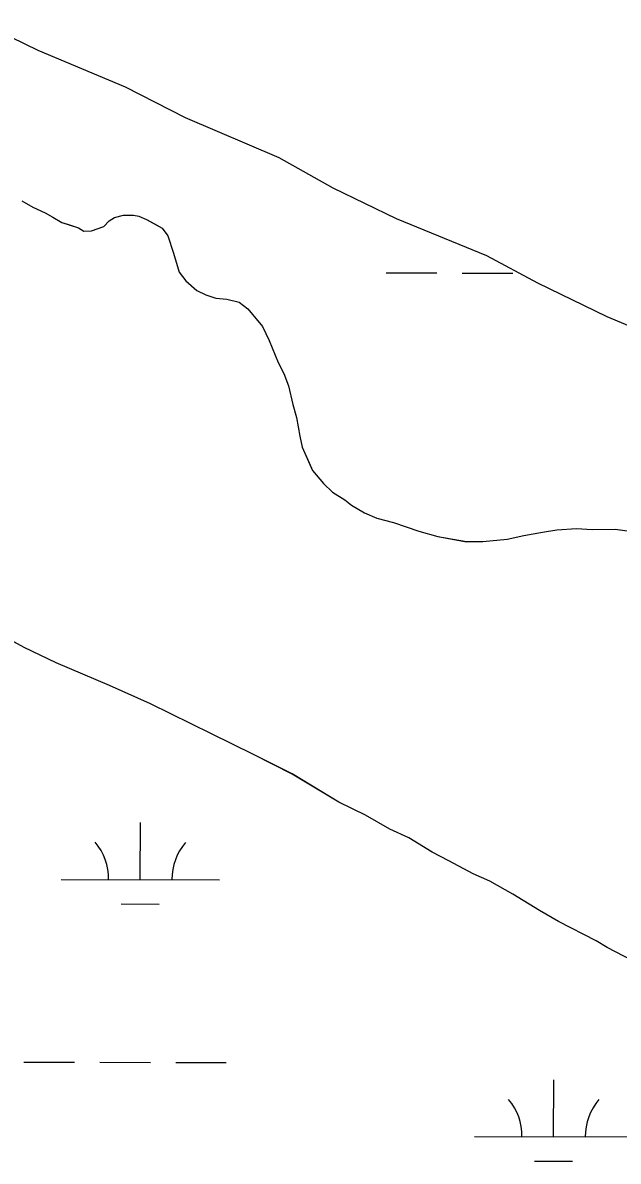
# Model space of a CAD drawing. Extents: x 3187622 to 3225504, y 800805 to 826213.
# Drawn here: x 3220305 to 3220681, y 816995 to 817714 of the extents above; entities that cross this region are included whole.
import ezdxf

# ---------------------------------------------------------------- set-up
doc = ezdxf.new("R2010")
doc.units = 0
for name, color, linetype in [('V-SITE-VEGE', 7, 'Continuous'), ('V-TOPO-SHOR', 7, 'Continuous'), ('V-WETL-SWMP', 7, 'Continuous')]:
    doc.layers.add(name, color=color, linetype=linetype)

msp = doc.modelspace()

# ---------------------------------------------------------------- linework, layer by layer
at = {"layer": 'V-SITE-VEGE'}
for p, q in [((3220314.33, 817696.81), (3220278.2, 817714.22)), ((3220369.5, 817673.55), (3220314.33, 817696.81)), ((3220407.53, 817654.22), (3220369.5, 817673.55)), ((3220466.51, 817629.03), (3220407.53, 817654.22)), ((3220500.72, 817609.72), (3220466.51, 817629.03)), ((3220540.66, 817590.38), (3220500.72, 817609.72)), ((3220304.04, 817601.82), (3220311.05, 817597.71)), ((3220311.05, 817597.71), (3220318.75, 817594.3)), ((3220318.75, 817594.3), (3220323.65, 817591.56)), ((3220323.65, 817591.56), (3220329.26, 817588.14)), ((3220355.76, 817585.62), (3220359.21, 817589.14)), ((3220359.21, 817589.14), (3220362.67, 817591.26)), ((3220362.67, 817591.26), (3220368.23, 817592.71)), ((3220368.23, 817592.71), (3220374.5, 817592.77)), ((3220374.5, 817592.77), (3220377.99, 817592.11)), ((3220377.99, 817592.11), (3220382.89, 817590.07)), ((3220382.89, 817590.07), (3220392.7, 817584.59)), ((3220597.73, 817567.1), (3220540.66, 817590.38)), ((3220329.26, 817588.14), (3220339.75, 817584.76)), ((3220339.75, 817584.76), (3220343.25, 817582.7)), ((3220343.25, 817582.7), (3220348.13, 817582.75)), ((3220348.13, 817582.75), (3220355.76, 817585.62)), ((3220392.7, 817584.59), (3220396.23, 817579.75)), ((3220396.23, 817579.75), (3220399.82, 817568.64)), ((3220399.82, 817568.64), (3220403.42, 817556.83)), ((3220630.05, 817549.72), (3220597.73, 817567.1)), ((3220403.42, 817556.83), (3220407.66, 817551.3)), ((3220407.66, 817551.3), (3220414.69, 817545.1)), ((3220673.79, 817528.44), (3220630.05, 817549.72)), ((3220414.69, 817545.1), (3220420.29, 817542.37)), ((3220420.29, 817542.37), (3220426.58, 817540.34)), ((3220426.58, 817540.34), (3220433.55, 817539.72)), ((3220433.55, 817539.72), (3220441.24, 817537.71)), ((3220441.24, 817537.71), (3220446.85, 817533.58)), ((3220446.85, 817533.58), (3220456.02, 817522.53)), ((3220706.13, 817514.87), (3220673.79, 817528.44)), ((3220456.02, 817522.53), (3220460.29, 817513.51)), ((3220460.29, 817513.51), (3220466, 817499.64)), ((3220466, 817499.64), (3220469.55, 817492.71)), ((3220469.55, 817492.71), (3220472.42, 817485.07)), ((3220472.42, 817485.07), (3220475.32, 817473.26)), ((3220475.32, 817473.26), (3220477.5, 817464.92)), ((3220477.5, 817464.92), (3220479.71, 817453.1)), ((3220479.71, 817453.1), (3220481.17, 817446.14)), ((3220481.17, 817446.14), (3220487.58, 817431.58)), ((3220487.58, 817431.58), (3220494.64, 817423.29)), ((3220494.64, 817423.29), (3220500.26, 817417.77)), ((3220500.26, 817417.77), (3220507.98, 817412.97)), ((3220507.98, 817412.97), (3220512.19, 817409.53)), ((3220512.19, 817409.53), (3220520.6, 817404.74)), ((3220520.6, 817404.74), (3220528.3, 817401.33)), ((3220528.3, 817401.33), (3220538.77, 817398.65)), ((3220538.77, 817398.65), (3220554.85, 817393.24)), ((3220641.93, 817394.11), (3220654.46, 817394.93)), ((3220654.46, 817394.93), (3220664.22, 817394.34)), ((3220664.22, 817394.34), (3220678.85, 817394.48)), ((3220678.85, 817394.48), (3220712.33, 817389.94)), ((3220554.85, 817393.24), (3220566.73, 817389.87)), ((3220566.73, 817389.87), (3220584.88, 817386.57)), ((3220595.32, 817386.68), (3220610.64, 817388.22)), ((3220610.64, 817388.22), (3220621.06, 817390.42)), ((3220621.06, 817390.42), (3220632.88, 817392.63)), ((3220632.88, 817392.63), (3220641.93, 817394.11)), ((3220584.88, 817386.57), (3220595.32, 817386.68)), ((3220305.48, 817319.68), (3220283.06, 817331.99)), ((3220325.78, 817310.13), (3220305.48, 817319.68)), ((3220359.37, 817295.83), (3220325.78, 817310.13)), ((3220385.26, 817284.25), (3220359.37, 817295.83)), ((3220423.77, 817265.13), (3220385.26, 817284.25)), ((3220450.37, 817252.16), (3220423.77, 817265.13)), ((3220474.88, 817239.86), (3220450.37, 817252.16)), ((3220504.32, 817222.05), (3220474.88, 817239.86)), ((3220521.12, 817213.85), (3220504.32, 817222.05)), ((3220536.53, 817204.95), (3220521.12, 817213.85)), ((3220548.44, 817199.5), (3220536.53, 817204.95)), ((3220563.15, 817190.59), (3220548.44, 817199.5)), ((3220573.66, 817185.12), (3220563.15, 817190.59)), ((3220589.07, 817176.91), (3220573.66, 817185.12)), ((3220599.56, 817172.14), (3220589.07, 817176.91)), ((3220614.28, 817163.93), (3220599.56, 817172.14)), ((3220631.1, 817153.65), (3220614.28, 817163.93)), ((3220643.01, 817146.8), (3220631.1, 817153.65)), ((3220666.83, 817134.5), (3220643.01, 817146.8)), ((3220673.83, 817130.39), (3220666.83, 817134.5)), ((3220694.84, 817119.45), (3220673.83, 817130.39))]:
    msp.add_line(p, q, dxfattribs=at)
at = {"layer": 'V-TOPO-SHOR'}
for points in [[(3220304.04, 817601.82), (3220311.05, 817597.71), (3220318.75, 817594.3), (3220323.65, 817591.56), (3220329.26, 817588.14), (3220333.45, 817586.79), (3220339.75, 817584.76), (3220343.25, 817582.7), (3220348.13, 817582.75), (3220355.76, 817585.62), (3220359.21, 817589.14), (3220362.67, 817591.26), (3220368.23, 817592.71), (3220374.5, 817592.77), (3220377.99, 817592.11), (3220382.89, 817590.07), (3220387.79, 817587.33), (3220392.7, 817584.59), (3220396.23, 817579.75), (3220399.82, 817568.64), (3220403.42, 817556.83), (3220407.66, 817551.3), (3220414.69, 817545.1), (3220420.29, 817542.37), (3220426.58, 817540.34), (3220433.55, 817539.72), (3220441.24, 817537.71), (3220446.85, 817533.58), (3220456.02, 817522.53), (3220460.29, 817513.51), (3220466, 817499.64), (3220469.55, 817492.71), (3220472.42, 817485.07), (3220475.32, 817473.26), (3220477.5, 817464.92), (3220479.71, 817453.1), (3220481.17, 817446.14), (3220485.45, 817436.43), (3220487.58, 817431.58), (3220494.64, 817423.29), (3220500.26, 817417.77), (3220507.98, 817412.97), (3220512.19, 817409.53), (3220520.6, 817404.74), (3220528.3, 817401.33), (3220538.77, 817398.65), (3220554.85, 817393.24), (3220566.73, 817389.87), (3220584.88, 817386.57), (3220595.32, 817386.68), (3220610.64, 817388.23)], [(3220610.64, 817388.23), (3220621.06, 817390.42), (3220632.88, 817392.63), (3220641.93, 817394.11), (3220654.46, 817394.93), (3220664.22, 817394.34), (3220678.85, 817394.48), (3220692.8, 817392.53), (3220697.69, 817391.88), (3220712.33, 817389.94), (3220724.21, 817386.58), (3220742.38, 817381.19), (3220752.86, 817377.81), (3220762.66, 817373.73), (3220766.86, 817371.68), (3220772.45, 817370.34), (3220778.05, 817367.61), (3220782.24, 817366.26), (3220790.63, 817363.56), (3220796.22, 817361.52), (3220802.52, 817358.8), (3220808.11, 817356.76), (3220812.31, 817355.41), (3220902.42, 817262.27)], [(3220631.1, 817153.65), (3220614.28, 817163.93), (3220599.56, 817172.14), (3220589.07, 817176.91), (3220573.66, 817185.12), (3220563.15, 817190.59), (3220548.44, 817199.5), (3220536.53, 817204.95), (3220521.12, 817213.85), (3220504.32, 817222.05), (3220474.88, 817239.86), (3220450.37, 817252.16), (3220423.77, 817265.13), (3220385.26, 817284.25), (3220359.36, 817295.83), (3220325.78, 817310.12), (3220305.48, 817319.68), (3220283.06, 817331.99)], [(3220694.84, 817119.45), (3220673.83, 817130.39), (3220666.83, 817134.5), (3220643.01, 817146.8), (3220631.1, 817153.65)]]:
    msp.add_lwpolyline(points, dxfattribs=at)
at = {"layer": 'V-WETL-SWMP'}
for p, q in [((3220314.33, 817696.81), (3220278.2, 817714.22)), ((3220369.5, 817673.55), (3220314.33, 817696.81)), ((3220407.53, 817654.22), (3220369.5, 817673.55)), ((3220466.5, 817629.03), (3220407.53, 817654.22)), ((3220500.72, 817609.72), (3220466.5, 817629.03)), ((3220540.65, 817590.38), (3220500.72, 817609.72)), ((3220304.05, 817601.82), (3220311.06, 817597.71)), ((3220311.06, 817597.71), (3220318.75, 817594.3)), ((3220318.75, 817594.3), (3220323.66, 817591.57)), ((3220323.66, 817591.57), (3220329.27, 817588.14)), ((3220355.77, 817585.62), (3220359.21, 817589.14)), ((3220359.21, 817589.14), (3220362.68, 817591.26)), ((3220362.68, 817591.26), (3220368.24, 817592.71)), ((3220368.24, 817592.71), (3220374.5, 817592.77)), ((3220374.5, 817592.77), (3220377.99, 817592.11)), ((3220377.99, 817592.11), (3220382.89, 817590.07)), ((3220382.89, 817590.07), (3220392.7, 817584.6)), ((3220597.73, 817567.1), (3220540.65, 817590.38)), ((3220329.27, 817588.14), (3220339.75, 817584.76)), ((3220339.75, 817584.76), (3220343.25, 817582.71)), ((3220343.25, 817582.71), (3220348.13, 817582.76)), ((3220348.13, 817582.76), (3220355.77, 817585.62)), ((3220392.7, 817584.6), (3220396.23, 817579.75)), ((3220396.23, 817579.75), (3220399.83, 817568.64)), ((3220399.83, 817568.64), (3220403.43, 817556.84)), ((3220630.05, 817549.72), (3220597.73, 817567.1)), ((3220403.43, 817556.84), (3220407.66, 817551.3)), ((3220534.24, 817556.31), (3220566.24, 817556.24)), ((3220582.24, 817556.21), (3220614.24, 817556.14)), ((3220407.66, 817551.3), (3220414.69, 817545.11)), ((3220673.79, 817528.44), (3220630.05, 817549.72)), ((3220414.69, 817545.11), (3220420.29, 817542.37)), ((3220420.29, 817542.37), (3220426.58, 817540.35)), ((3220426.58, 817540.35), (3220433.56, 817539.72)), ((3220433.56, 817539.72), (3220441.24, 817537.71)), ((3220441.24, 817537.71), (3220446.86, 817533.58)), ((3220446.86, 817533.58), (3220456.02, 817522.53)), ((3220706.13, 817514.87), (3220673.79, 817528.44)), ((3220456.02, 817522.53), (3220460.29, 817513.52)), ((3220460.29, 817513.52), (3220466.01, 817499.64)), ((3220466.01, 817499.64), (3220469.56, 817492.71)), ((3220469.56, 817492.71), (3220472.42, 817485.07)), ((3220472.42, 817485.07), (3220475.33, 817473.26)), ((3220475.33, 817473.26), (3220477.5, 817464.92)), ((3220477.5, 817464.92), (3220479.71, 817453.1)), ((3220479.71, 817453.1), (3220481.17, 817446.15)), ((3220481.17, 817446.15), (3220487.59, 817431.58)), ((3220487.59, 817431.58), (3220494.64, 817423.29)), ((3220494.64, 817423.29), (3220500.27, 817417.77)), ((3220500.27, 817417.77), (3220507.98, 817412.97)), ((3220507.98, 817412.97), (3220512.19, 817409.53)), ((3220512.19, 817409.53), (3220520.6, 817404.74)), ((3220520.6, 817404.74), (3220528.3, 817401.33)), ((3220528.3, 817401.33), (3220538.78, 817398.65)), ((3220538.78, 817398.65), (3220554.86, 817393.24)), ((3220641.93, 817394.11), (3220654.46, 817394.94)), ((3220654.46, 817394.94), (3220664.22, 817394.34)), ((3220664.22, 817394.34), (3220678.85, 817394.48)), ((3220678.85, 817394.48), (3220692.81, 817392.53)), ((3220554.86, 817393.24), (3220566.73, 817389.88)), ((3220566.73, 817389.88), (3220584.88, 817386.58)), ((3220595.33, 817386.68), (3220610.64, 817388.23)), ((3220610.64, 817388.23), (3220621.07, 817390.42)), ((3220621.07, 817390.42), (3220632.89, 817392.63)), ((3220632.89, 817392.63), (3220641.93, 817394.11)), ((3220584.88, 817386.58), (3220595.33, 817386.68)), ((3220305.49, 817319.68), (3220283.07, 817331.99)), ((3220325.78, 817310.13), (3220305.49, 817319.68)), ((3220359.37, 817295.84), (3220325.78, 817310.13)), ((3220385.26, 817284.25), (3220359.37, 817295.84)), ((3220423.77, 817265.13), (3220385.26, 817284.25)), ((3220450.38, 817252.16), (3220423.77, 817265.13)), ((3220474.88, 817239.87), (3220450.38, 817252.16)), ((3220504.32, 817222.05), (3220474.88, 817239.87)), ((3220521.12, 817213.86), (3220504.32, 817222.05)), ((3220378.87, 817173.21), (3220378.94, 817209.21)), ((3220536.54, 817204.95), (3220521.12, 817213.86)), ((3220548.44, 817199.5), (3220536.54, 817204.95)), ((3220563.16, 817190.59), (3220548.44, 817199.5)), ((3220573.66, 817185.12), (3220563.16, 817190.59)), ((3220589.07, 817176.92), (3220573.66, 817185.12)), ((3220328.87, 817173.31), (3220428.87, 817173.1)), ((3220599.57, 817172.14), (3220589.07, 817176.92)), ((3220614.28, 817163.93), (3220599.57, 817172.14)), ((3220366.83, 817157.8), (3220390.83, 817157.75)), ((3220631.11, 817153.65), (3220614.28, 817163.93)), ((3220643.02, 817146.8), (3220631.11, 817153.65)), ((3220666.83, 817134.5), (3220643.02, 817146.8)), ((3220673.84, 817130.39), (3220666.83, 817134.5)), ((3220694.85, 817119.46), (3220673.84, 817130.39)), ((3220305.22, 817057.92), (3220337.22, 817057.86)), ((3220353.22, 817057.83), (3220385.22, 817057.76)), ((3220401.22, 817057.73), (3220433.22, 817057.66)), ((3220639.97, 817010.81), (3220640.05, 817046.81)), ((3220589.97, 817010.91), (3220689.97, 817010.71)), ((3220627.94, 816995.4), (3220651.94, 816995.36))]:
    msp.add_line(p, q, dxfattribs=at)
for centre, start, end in [((3220323.62, 817173.79), 359.11148, 40.65514), ((3220434.11, 817173.57), 139.11148, 180.65514), ((3220584.73, 817011.4), 359.11148, 40.65514), ((3220695.22, 817011.17), 139.11148, 180.65514)]:
    msp.add_arc(centre, 35.25, start, end, dxfattribs=at)

doc.saveas('drawing.dxf')
